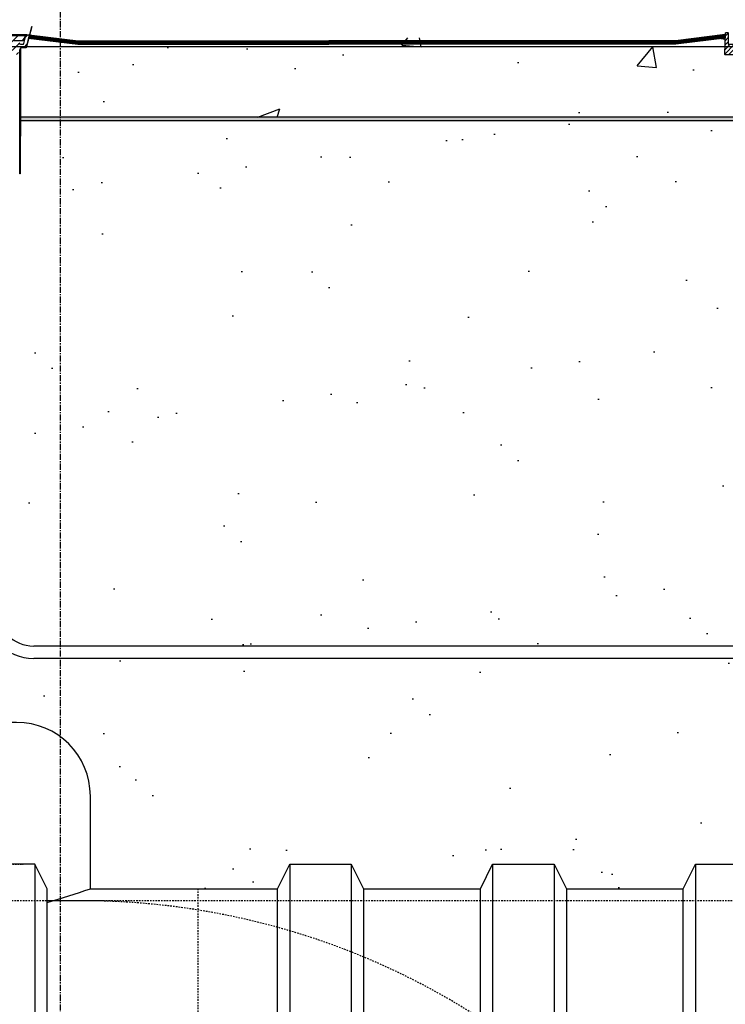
# Model space of a CAD drawing. Extents: x -169 to 6736, y -208 to 3022.
# Tile 308 of 656: x 1695 to 1752, y 906 to 986. Entities that reach past the tile are written whole.
import ezdxf

# ---------------------------------------------------------------- set-up
doc = ezdxf.new("R2010")
doc.units = 0
doc.header["$MEASUREMENT"] = 0
doc.header["$PDSIZE"] = 1
for name, pattern in [('CENTER1', [0.6625, 0.5, -0.075, 0.0125, -0.075]), ('HIDDEN3', [0.1875, 0.125, -0.0625]), ('HIDDEN5', [0.05, 0.025, -0.025])]:
    doc.linetypes.add(name, pattern=pattern)
doc.layers.get('DEFPOINTS').update_dxf_attribs({"linetype": 'CONTINUOUS'})
for name, color, linetype in [('CONCRETE-HATCH', 2, 'CONTINUOUS'), ('CONDUIT', 2, 'CONTINUOUS'), ('DIM', 3, 'CONTINUOUS'), ('FREEZE-LINES', 8, 'CONTINUOUS'), ('PEAGRAVEL-HATCH', 3, 'CONTINUOUS'), ('SPILL-BUCKET', 1, 'CONTINUOUS'), ('TANK-MANHOLE-18', 2, 'CONTINUOUS'), ('TANK-MANHOLE-COVER-18', 2, 'CONTINUOUS'), ('TANK-MANHOLE-COVER-HATCH-18', 7, 'CONTINUOUS'), ('TANK-MANHOLE-HATCH-18', 7, 'CONTINUOUS'), ('TANK-SLAB', 6, 'CONTINUOUS'), ('TANK-UST', 5, 'CONTINUOUS'), ('TANK-UST-RIB', 7, 'CONTINUOUS')]:
    doc.layers.add(name, color=color, linetype=linetype)
doc.styles.add('SIMPLEX', font='simplex')
doc.dimstyles.new('DIM64', dxfattribs={"dimscale": 64, "dimtxt": 0.09375, "dimasz": 0.09375, "dimexe": 0.0625, "dimexo": 0.0625, "dimgap": 0.046875, "dimtad": 1, "dimdec": 4, "dimzin": 3, "dimdsep": 46, "dimlunit": 4, "dimtxsty": 'SIMPLEX', "dimcen": 0, "dimclrd": 256, "dimclre": 256, "dimclrt": 256, "dimadec": 0, "dimazin": 0, "dimtfac": 1, "dimtdec": 4, "dimtmove": 0, "dimatfit": 3, "dimfxl": 1, "dimfrac": 2, "dimtolj": 1, "dimtzin": 0, "dimarcsym": 0})
pattern_1 = [(45, (-1064.5182, -2e-11), (-0.35355339, 0.35355339), [])]

# ---------------------------------------------------------------- blocks, each defined once
blk = doc.blocks.new('*D109')
at = {"layer": 'DEFPOINTS', "color": 0, "transparency": 16777216}
for p in [(1368.586, 978.296), (2031.811, 978.015), (1368.586, 700.523)]:
    blk.add_point(p, dxfattribs=at)
at = {"layer": 'DIM', "lineweight": -2, "transparency": 16777216}
for p, q in [((1368.586, 974.296), (1368.586, 696.523)), ((2031.811, 974.015), (2031.811, 696.523)), ((2025.811, 700.523), (1374.586, 700.523))]:
    blk.add_line(p, q, dxfattribs=at)
at = {"layer": 'DIM', "transparency": 16777216}
for points in [[(1374.586, 701.523), (1374.586, 699.523), (1368.586, 700.523)], [(2025.811, 701.523), (2025.811, 699.523), (2031.811, 700.523)]]:
    blk.add_solid(points, dxfattribs=at)
at = {"layer": 'DIM', "transparency": 16777216, "insert": (1700.199, 708.095), "char_height": 6, "attachment_point": 5, "style": 'SIMPLEX'}
blk.add_mtext('\\A1;55\'-3 1/4" (F.V. TANK SLAB)', dxfattribs=at)

msp = doc.modelspace()

# ---------------------------------------------------------------- hatches: boundary and pattern name
at = {"layer": 'CONCRETE-HATCH'}
h = msp.add_hatch(dxfattribs=at)
h.set_pattern_fill('AR-CONC', color=256, scale=2.67, style=0)
h.set_pattern_definition([(50, (-487.837, 12.002), (19.15085, -1.67548), [2.0025, -22.0275]), (355, (-487.837, 12.002), (-3.70466, 20.08353), [1.602, -17.622]), (100.45144, (-486.241, 11.862), (15.44619, 18.40805), [1.70186, -18.7205]), (46.1842, (-487.837, 17.342), (28.49534, -4.41936), [3.00375, -33.04125]), (96.6356, (-485.463, 16.974), (24.95547, 26.00897), [2.5528, -28.08076]), (351.1842, (-487.837, 17.342), (24.95547, 26.00897), [2.403, -26.433]), (21, (-485.167, 16.007), (15.93742, -10.74992), [2.0025, -22.0275]), (326, (-485.167, 16.007), (6.49652, 19.3615), [1.602, -17.622]), (71.45144, (-483.84, 15.111), (22.43394, 8.61158), [1.70186, -18.7205]), (37.5, (-487.837, 12.002), (0.324668, 8.888266), [0, -17.4084, 0, -17.889, 0, -17.68875]), (7.5, (-487.837, 12.002), (7.023957, 10.530793), [0, -10.1994, 0, -17.0079, 0, -6.74175]), (327.5, (-493.791, 12.002), (14.25306, -0.602215), [0, -6.675, 0, -20.826, 0, -27.6345]), (317.5, (-496.461, 12.002), (15.57107, 2.6728), [0, -8.6775, 0, -13.8306, 0, -19.6245])])
h.paths.add_polyline_path([(1694.73758, 983.89509), (1695.23327, 983.9417), (1695.44512, 984.73363), (1752.07312, 984.76597), (1752.07312, 978.29596), (1694.73758, 978.29596)])
at = {"layer": 'PEAGRAVEL-HATCH'}
h = msp.add_hatch(dxfattribs=at)
h.set_pattern_fill('AR-SAND', color=256, scale=7.5, style=0)
h.set_pattern_definition([(37.5, (-582.244, 31.247), (-0.47245, 14.45118), [0, -11.4, 0, -12.75, 0, -12.1875]), (7.5, (-582.244, 31.247), (13.27333, 21.1661), [0, -6.15, 0, -10.275, 0, -3.9375]), (327.5, (-591.469, 31.247), (23.356064, 0.04244), [0, -3.75, 0, -13.5, 0, -17.625]), (317.5, (-591.469, 31.247), (22.54595, 6.58257), [0, -1.875, 0, -8.85, 0, -10.125])])
h.paths.add_polyline_path([(1693.09521, 968.36731), (1694.35233, 969.62443), (1692.81741, 971.25629), (1692.81741, 973.7036), (1694.67791, 973.7036), (1694.6793, 978.29596), (1752.11784, 978.29596), (1752.11784, 967.14591), (1753.12469, 966.95192), (1753.1918, 965.18198), (1753.42023, 965.18198), (1753.445, 963.3542), (1757.85683, 961.99078), (1757.937, 960.77814), (1758.16516, 960.77817), (1758.16798, 935.26576), (1695.81741, 935.26576), (1692.81741, 938.26576)])
h.paths.add_polyline_path([(1687.63109, 930.05404), (1687.63109, 935.93084), (1689.57711, 937.39111), (1690.31704, 939.70884), (1690.31704, 973.7036), (1691.81741, 973.7036), (1691.81741, 938.26576), (1692.98898, 935.43733), (1695.81741, 934.26576), (1758.16444, 934.26576), (1758.16444, 923.08613), (1757.47508, 923.08613), (1757.83632, 917.24243), (1757.13998, 915.87407), (1755.66445, 915.52328), (1754.66445, 917.52328), (1750.00839, 918.21114), (1748.66445, 915.52328), (1739.16445, 915.52328), (1738.16445, 917.52328), (1733.16445, 917.52328), (1732.16445, 915.52328), (1722.66445, 915.52328), (1721.66445, 917.52328), (1716.66445, 917.52328), (1715.66445, 915.52328), (1696.91445, 915.52328), (1695.91445, 917.52328), (1694.9525, 917.52328), (1694.9525, 923.05328), (1693.19514, 927.29592), (1688.53029, 929.05404)])
at = {"layer": 'SPILL-BUCKET'}
h = msp.add_hatch(dxfattribs=at)
h.set_pattern_fill('ANSI31', scale=2, style=0)
h.set_pattern_definition([(45, (6662.67928, -316.10631), (-0.176776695, 0.176776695), [])])
edge = h.paths.add_edge_path()
edge.add_line((1753.35203, 984.23294), (1753.41024, 984.17052))
edge.add_line((1753.41024, 984.17052), (1753.36077, 982.75407))
edge.add_line((1753.36077, 982.75407), (1753.03546, 982.75407))
edge.add_line((1753.03546, 982.75407), (1753.01802, 983.25351))
edge.add_arc((1752.89314, 983.24919), 0.12496, 361.9814413, 449.9813935)
edge.add_line((1752.89318, 983.37415), (1752.10635, 983.37415))
edge.add_arc((1752.10633, 983.43663), 0.06248, 178.0192609, 270.0192844, ccw=False)
edge.add_line((1752.04388, 983.43879), (1752.10277, 985.12513))
edge.add_arc((1752.16521, 985.12293), 0.06248, 449.9813832, 537.9813596, ccw=False)
edge.add_line((1752.16523, 985.18541), (1752.30707, 985.18541))
edge.add_arc((1752.30706, 985.15417), 0.03124, 359.9804251, 449.9804251, ccw=False)
edge.add_line((1752.3383, 985.15416), (1752.3383, 984.24793))
edge.add_arc((1752.35361, 984.24824), 0.01531, 181.1872154, 271.1872154)
edge.add_line((1752.35392, 984.23294), (1753.35203, 984.23294))
at = {"layer": 'TANK-MANHOLE-COVER-HATCH-18', "linetype": 'Continuous'}
h = msp.add_hatch(dxfattribs=at)
h.set_pattern_fill('LINE', color=256, scale=4, angle=45, style=0)
h.set_pattern_definition(pattern_1)
h.paths.add_polyline_path([(1695.13763, 984.92178), (1695.13209, 984.85798), (1695.04017, 984.60612, -0.31505809), (1694.9521, 984.54451), (1694.20001, 984.54451, 0.20068244), (1694.13326, 984.5166), (1694.03372, 984.41569, -0.20068244), (1693.96698, 984.38778), (1693.62718, 984.38778), (1693.28737, 984.38778, -0.20067998), (1693.22063, 984.41569), (1693.12108, 984.5166, 0.20067998), (1693.05434, 984.54451), (1687.33567, 984.54451, 0.38336671), (1687.08708, 984.32108), (1686.9916, 983.42753, -0.38336671), (1686.83623, 983.28788), (1686.80941, 983.28788, -0.38336671), (1686.65404, 983.42753), (1686.5586, 984.32073, 0.38376912), (1686.30963, 984.54451), (1684.44686, 984.54451, 0.38581775), (1684.19631, 984.31895), (1684.1025, 983.42777, -0.38381878), (1683.94711, 983.28788), (1683.91884, 983.28788, -0.38381878), (1683.76345, 983.42777), (1683.66946, 984.32069, 0.38381878), (1683.42083, 984.54451), (1677.70076, 984.54451, 0.20067998), (1677.63402, 984.5166), (1677.53447, 984.41569, -0.20067998), (1677.46773, 984.38778), (1677.12793, 984.38778), (1676.78812, 984.38778, -0.20068244), (1676.72138, 984.41569), (1676.62184, 984.5166, 0.20068244), (1676.5551, 984.54451), (1675.80439, 984.54451, -0.31505687), (1675.71632, 984.60612), (1675.6244, 984.85798), (1675.61885, 984.92178), (1685.37755, 984.92178)])
at = {"layer": 'TANK-MANHOLE-HATCH-18', "linetype": 'Continuous'}
h = msp.add_hatch(dxfattribs=at)
h.set_pattern_fill('LINE', color=256, scale=4, angle=45, style=0)
h.set_pattern_definition(pattern_1)
h.paths.add_polyline_path([(1694.6064, 983.73304), (1694.57174, 983.34482, -0.45806569), (1694.49485, 983.28962, -0.46914088), (1694.4178, 983.3471), (1694.40386, 983.61191, 0.39889443), (1694.27903, 983.73034), (1693.35115, 983.73034, -0.39805028), (1693.16394, 983.90744), (1693.15282, 984.1076), (1694.37894, 984.1076), (1694.39838, 984.48523, -0.39923087), (1694.46079, 984.54451), (1694.53981, 984.54451, -0.39953151), (1694.60223, 984.48516), (1694.60838, 984.36321, 0.39953151), (1694.74883, 984.22966), (1694.9271, 984.22966, 0.34858266), (1695.0184, 984.30212), (1695.16797, 984.94341, -0.34699278), (1695.25835, 985.01471), (1695.44144, 985.01471), (1695.2236, 984.07537, -0.34818324), (1695.10183, 983.97861), (1694.8214, 983.97861, 0.40020821), (1694.72705, 983.88936), (1694.72153, 983.78998), (1694.66865, 983.78998, 0.38836603)])
at = {"layer": 'TANK-SLAB'}
msp.add_hatch(color=256, dxfattribs=at).paths.add_polyline_path([(1694.67781, 978.01471), (1694.67781, 978.29596), (1753.18049, 978.29596), (1753.18049, 978.01471)])

# ---------------------------------------------------------------- linework, layer by layer
at = {"layer": 'CONDUIT'}
for p, q in [((1758.16444, 935.26576), (1695.81387, 935.26576)), ((1758.16455, 934.26576), (1695.81387, 934.26576))]:
    msp.add_line(p, q, dxfattribs=at)
for radius in [4, 3]:
    msp.add_arc((1695.81387, 938.26576), radius, 180, 270, dxfattribs=at)
at = {"layer": 'DEFPOINTS'}
for points in [[(1695.64766, 985.6718), (1695.18857, 983.95668), (1694.80268, 983.95668), (1694.75784, 983.9299), (1694.73134, 983.87998), (1694.73134, 976.75093)], [(1695.6539, 985.6718), (1695.19481, 983.95668), (1694.80892, 983.95668), (1694.76409, 983.9299), (1694.73758, 983.87998), (1694.73758, 976.75093)]]:
    msp.add_lwpolyline(points, dxfattribs=at)
at = {"layer": 'FREEZE-LINES', "color": 8, "linetype": 'CENTER1'}
msp.add_line((1697.99403, 564.00736), (1697.99403, 1104.00736), dxfattribs=at)
at = {"layer": 'FREEZE-LINES', "linetype": 'Continuous'}
msp.add_line((1931.94521, 984.01471), (1465.78697, 984.01471), dxfattribs=at)
at = {"layer": 'SPILL-BUCKET', "color": 2, "linetype": 'Continuous'}
msp.add_lwpolyline([(1753.35203, 984.23294), (1753.41024, 984.17052), (1753.36077, 982.75407), (1753.03546, 982.75407), (1753.01802, 983.25351, 0.40402598), (1752.89318, 983.37415), (1752.10635, 983.37415, -0.42447494), (1752.04388, 983.43879), (1752.10277, 985.12513, -0.40402611), (1752.16523, 985.18541), (1752.30707, 985.18541, -0.41421356), (1752.3383, 985.15416), (1752.3383, 984.24793, 0.41421356), (1752.35392, 984.23294), (1753.35203, 984.23294)], format="xyb", dxfattribs=at)
at = {"layer": 'TANK-MANHOLE-18', "color": 7, "linetype": 'Continuous'}
msp.add_line((1695.24587, 985.01471), (1675.49814, 985.01471), dxfattribs=at)
at = {"layer": 'TANK-MANHOLE-18', "linetype": 'Continuous'}
msp.add_lwpolyline([(1694.60838, 984.36321, 0.39953151), (1694.74883, 984.22966), (1694.9271, 984.22966, 0.34858266), (1695.0184, 984.30212), (1695.16774, 984.94238, -0.35017412), (1695.25835, 985.01471), (1695.44144, 985.01471), (1695.22368, 984.0757, -0.3489397), (1695.10183, 983.97861), (1694.8214, 983.97861, 0.39805274), (1694.72709, 983.89006), (1694.72153, 983.78998), (1694.66865, 983.78998, 0.38836603)], format="xyb", dxfattribs=at)
msp.add_lwpolyline([(1694.67576, 983.75669), (1694.72292, 983.75669), (1694.72292, 973.7036), (1694.67576, 973.7036), (1694.67576, 983.78998)], dxfattribs=at)
at = {"layer": 'TANK-MANHOLE-COVER-18', "linetype": 'Continuous'}
msp.add_lwpolyline([(1694.20001, 984.54451), (1694.9521, 984.54451, 0.31505809), (1695.04017, 984.60612), (1695.13209, 984.85798), (1695.13763, 984.92178), (1685.37755, 984.92178)], format="xyb", dxfattribs=at)
at = {"layer": 'TANK-SLAB'}
for p, q in [((1753.18301, 978.29596), (1694.67576, 978.29596)), ((1753.18301, 978.01471), (1694.67576, 978.01471))]:
    msp.add_line(p, q, dxfattribs=at)
at = {"layer": 'TANK-SLAB', "const_width": 0.29}
msp.add_lwpolyline([(1752.07054, 984.87205), (1748.05164, 984.36969), (1699.43643, 984.36961), (1695.47684, 984.86456)], dxfattribs=at)
at = {"layer": 'TANK-SLAB'}
for points in [[(1695.37756, 984.73926), (1699.41892, 984.23409), (1719.84484, 984.23417)], [(1695.44144, 985.01471), (1699.43643, 984.51534), (1719.84484, 984.51542)], [(1752.07054, 985.01778), (1748.05164, 984.51542), (1719.84484, 984.51542)], [(1752.0606, 984.7331), (1748.06915, 984.23417), (1719.84484, 984.23417)]]:
    msp.add_lwpolyline(points, dxfattribs=at)
at = {"layer": 'TANK-UST'}
for p, q in [((1700.42461, 915.52328), (1715.66092, 915.52328)), ((1722.66092, 915.52328), (1732.16092, 915.52328)), ((1739.16092, 915.52328), (1748.66092, 915.52328))]:
    msp.add_line(p, q, dxfattribs=at)
at = {"layer": 'TANK-UST', "color": 2, "linetype": 'HIDDEN3'}
msp.add_line((1709.16092, 915.52328), (1709.16092, 793.52328), dxfattribs=at)
at = {"layer": 'TANK-UST', "color": 5, "linetype": 'Continuous'}
for points in [[(1700.42461, 915.52328), (1700.42461, 923.05328, 0.41421356), (1694.42461, 929.05328), (1676.42616, 929.05328, 0.41421356), (1670.42616, 923.05328), (1670.42616, 915.52328)], [(1696.91092, 914.39069, 0.01320489), (1700.42461, 915.52328)]]:
    msp.add_lwpolyline(points, format="xyb", dxfattribs=at)
at = {"layer": 'TANK-UST', "color": 2, "linetype": 'HIDDEN3'}
for points in [[(1623.41887, 794.52328), (1682.68027, 794.52328), (1723.16321, 794.52328), (1724.66321, 795.52328), (1730.66321, 795.52328), (1732.16321, 794.52328), (1739.16321, 794.52328), (1740.66321, 795.52328), (1746.66321, 795.52328), (1748.16321, 794.52328), (1772.36912, 794.52328), (1773.87027, 795.52404), (1779.87027, 795.52404), (1781.37142, 794.52328), (1825.66072, 794.52328), (1827.16072, 795.52328), (1849.16072, 795.52328), (1850.66072, 794.52328), (1907.68027, 794.52328), (1912.17347, 794.52328, 0.9539575), (1912.17347, 914.52328), (1907.68027, 914.52328), (1682.68027, 914.52328), (1583.66092, 914.52328)], [(1696.91092, 794.52328), (1701.42758, 794.52328, 0.97023306), (1701.42758, 914.52328), (1696.91092, 914.52328)]]:
    msp.add_lwpolyline(points, format="xyb", dxfattribs=at)
at = {"layer": 'TANK-UST-RIB', "color": 7}
for p, q in [((1695.91092, 917.52328), (1695.91092, 791.52328)), ((1716.66092, 917.52328), (1716.66092, 791.52328)), ((1721.66092, 917.52328), (1721.66092, 791.52328)), ((1733.16092, 917.52328), (1733.16092, 791.52328)), ((1738.16092, 917.52328), (1738.16092, 791.52328)), ((1749.66092, 917.52328), (1749.66092, 791.52328))]:
    msp.add_line(p, q, dxfattribs=at)
at = {"layer": 'TANK-UST-RIB', "color": 5}
for points in [[(1689.91092, 915.52328), (1689.91092, 793.52328), (1690.91092, 791.52328), (1695.91092, 791.52328), (1696.91092, 793.52328), (1696.91092, 915.52328), (1695.91092, 917.52328), (1694.94897, 917.52328), (1690.91092, 917.52328)], [(1721.66092, 791.52328), (1716.66092, 791.52328), (1715.66092, 793.52328), (1715.66092, 915.52328), (1716.66092, 917.52328), (1721.66092, 917.52328), (1722.66092, 915.52328), (1722.66092, 793.52328)], [(1738.16092, 791.52328), (1733.16092, 791.52328), (1732.16092, 793.52328), (1732.16092, 915.52328), (1733.16092, 917.52328), (1738.16092, 917.52328), (1739.16092, 915.52328), (1739.16092, 793.52328)], [(1754.66092, 791.52328), (1749.66092, 791.52328), (1748.66092, 793.52328), (1748.66092, 915.52328), (1749.66092, 917.52328), (1754.66092, 917.52328), (1755.66092, 915.52328), (1755.66092, 793.52328)]]:
    msp.add_lwpolyline(points, close=True, dxfattribs=at)
at = {"layer": 'TANK-UST-RIB', "color": 7, "linetype": 'HIDDEN5', "ltscale": 0.5}
msp.add_lwpolyline([(1689.91092, 914.70619), (1689.91092, 915.52328), (1690.91092, 917.52328), (1694.94897, 917.52328)], dxfattribs=at)

# ---------------------------------------------------------------- dimensions: what is measured, and where the dimension line sits
at = {"layer": 'DIM'}
dim = msp.add_linear_dim(base=(1368.58612, 700.52328), p1=(2031.81144, 978.01471), p2=(1368.58612, 978.29596), angle=180, text='<> (F.V. TANK SLAB)', dimstyle='DIM64', dxfattribs=at)
dim.commit()
dim.dimension.update_dxf_attribs({"geometry": '*D109', "text_midpoint": (1700.19878, 708.09471)})

doc.saveas('drawing.dxf')
